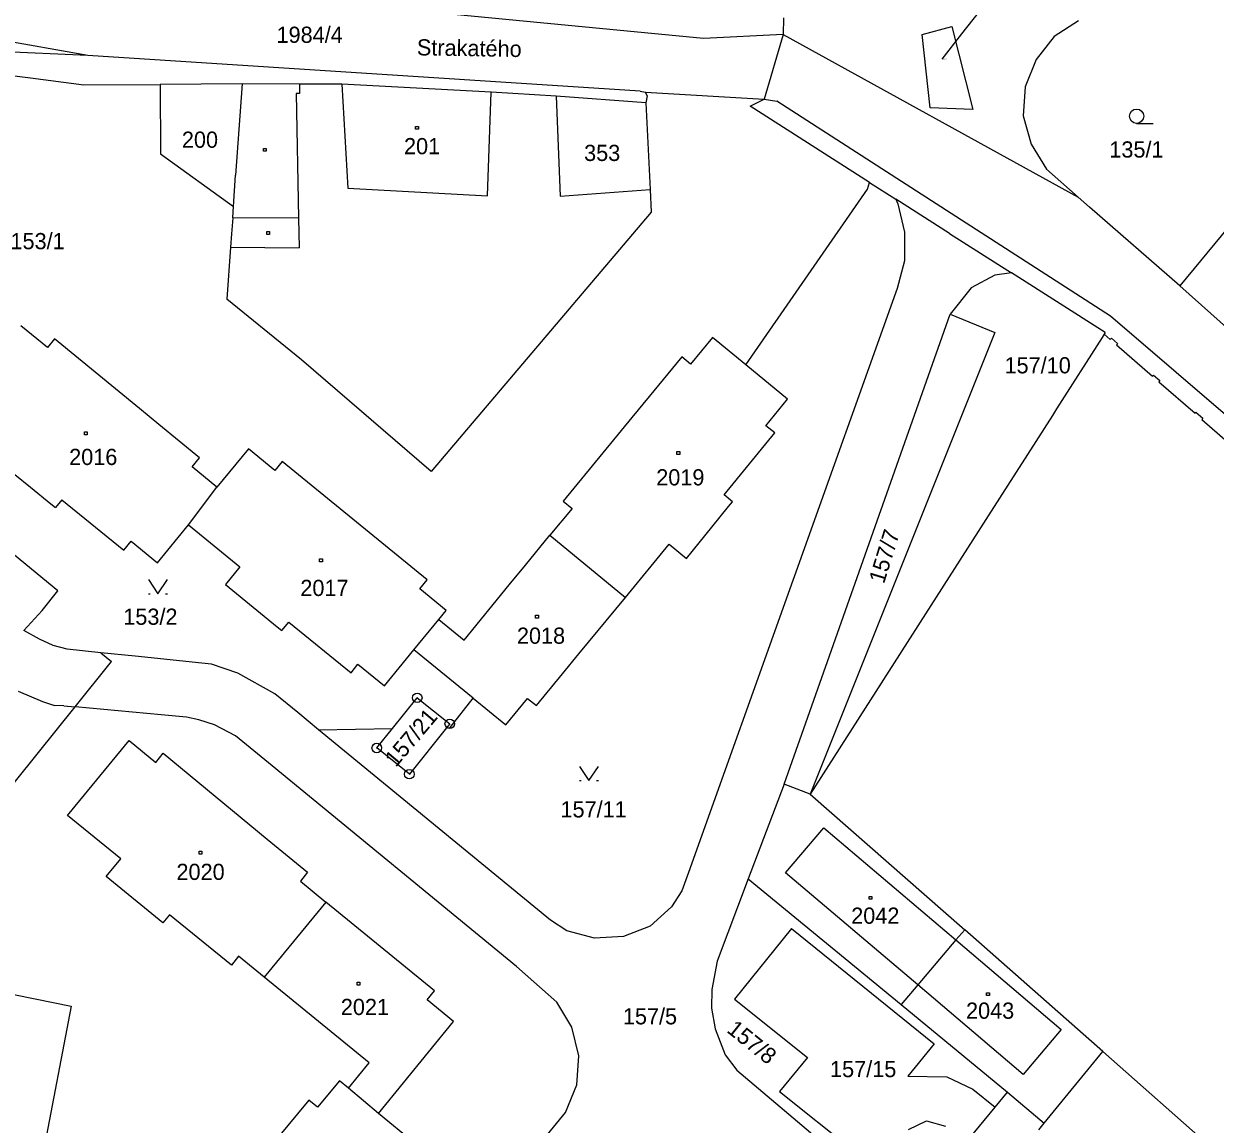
# Model space of a CAD drawing. Extents: x -795483 to -789093, y -1112258 to -1108741.
# Drawn here: x -791422.1 to -791297.1, y -1110778 to -1110662.5 of the extents above; entities that cross this region are included whole.
import ezdxf

# ---------------------------------------------------------------- set-up
doc = ezdxf.new("R2010")
doc.units = 0
for name, color, linetype in [('Komunikace', 7, 'Continuous'), ('Vrstva 1', 7, 'Continuous'), ('Vrstva 14', 7, 'Continuous'), ('Vrstva 15', 7, 'Continuous'), ('Vrstva 16', 7, 'Continuous'), ('Vrstva 2', 7, 'Continuous'), ('Vrstva 23', 7, 'Continuous'), ('Vrstva 25', 7, 'Continuous'), ('Vrstva 28', 7, 'Continuous'), ('Vrstva 38', 7, 'Continuous')]:
    doc.layers.add(name, color=color, linetype=linetype)

msp = doc.modelspace()

# ---------------------------------------------------------------- linework, layer by layer
at = {"layer": 'Komunikace'}
msp.add_line((-791325.75, -1110666.24), (-791323.7, -1110663.59), dxfattribs=at)
at = {"layer": 'Vrstva 1'}
for p, q in [((-791350.8, -1110664.06), (-791403.39, -1110658.99)), ((-791342.42, -1110661.88), (-791342.45, -1110663.66)), ((-791415.41, -1110665.84), (-791432.05, -1110662.91)), ((-791327.87, -1110663.63), (-791324.75, -1110662.8)), ((-791324.75, -1110662.8), (-791322.56, -1110671.5)), ((-791311.44, -1110662.2), (-791314.01, -1110663.87)), ((-791342.45, -1110663.66), (-791350.8, -1110664.06)), ((-791342.45, -1110663.66), (-791344.46, -1110670.42)), ((-791342.45, -1110663.66), (-791311.49, -1110680.71)), ((-791327.04, -1110671.34), (-791327.87, -1110663.63)), ((-791314.01, -1110663.87), (-791315.9, -1110666.27)), ((-791415.41, -1110665.84), (-791436.52, -1110664.91)), ((-791357.45, -1110669.59), (-791415.41, -1110665.84)), ((-791315.9, -1110666.27), (-791317.05, -1110669.13)), ((-791424.8, -1110667.76), (-791421.44, -1110668.2)), ((-791421.44, -1110668.2), (-791415.85, -1110668.93)), ((-791415.85, -1110668.93), (-791407.84, -1110668.88)), ((-791399.24, -1110668.82), (-791407.84, -1110668.88)), ((-791407.84, -1110668.88), (-791407.8, -1110676.18)), ((-791399.24, -1110668.82), (-791399.91, -1110678.42)), ((-791393.2, -1110668.85), (-791399.24, -1110668.82)), ((-791388.76, -1110668.87), (-791393.2, -1110668.85)), ((-791373.08, -1110669.7), (-791388.76, -1110668.87)), ((-791317.05, -1110669.13), (-791317.25, -1110672.18)), ((-791366.27, -1110670.1), (-791373.08, -1110669.7)), ((-791366.27, -1110670.1), (-791365.84, -1110680.61)), ((-791356.85, -1110670.8), (-791366.27, -1110670.1)), ((-791357.45, -1110669.59), (-791356.91, -1110669.69)), ((-791356.91, -1110669.69), (-791344.46, -1110670.42)), ((-791356.73, -1110670.07), (-791356.91, -1110669.69)), ((-791356.73, -1110670.07), (-791356.85, -1110670.8)), ((-791345.91, -1110671.16), (-791344.46, -1110670.42)), ((-791344.46, -1110670.42), (-791343.11, -1110670.64)), ((-791308.11, -1110693.21), (-791343.11, -1110670.64)), ((-791356.85, -1110670.8), (-791356.42, -1110679.91)), ((-791333.39, -1110679.16), (-791345.91, -1110671.16)), ((-791322.56, -1110671.5), (-791327.04, -1110671.34)), ((-791317.25, -1110672.18), (-791316.44, -1110675.15)), ((-791316.44, -1110675.15), (-791314.81, -1110677.78)), ((-791407.8, -1110676.18), (-791400.14, -1110681.69)), ((-791314.81, -1110677.78), (-791311.49, -1110680.71)), ((-791400.14, -1110681.69), (-791399.91, -1110678.42)), ((-791333.61, -1110679.88), (-791333.39, -1110679.16)), ((-791333.39, -1110679.16), (-791330.64, -1110680.91)), ((-791365.84, -1110680.61), (-791356.42, -1110679.91)), ((-791356.42, -1110679.91), (-791356.31, -1110682.29)), ((-791346.37, -1110698.33), (-791333.61, -1110679.88)), ((-791400.22, -1110682.87), (-791400.14, -1110681.69)), ((-791324.98, -1110684.52), (-791330.64, -1110680.91)), ((-791330.64, -1110680.91), (-791330.4, -1110681.4)), ((-791330.4, -1110681.4), (-791329.71, -1110684.38)), ((-791310.29, -1110681.75), (-791311.49, -1110680.71)), ((-791300.82, -1110690.03), (-791310.29, -1110681.75)), ((-791293.76, -1110681.47), (-791300.82, -1110690.03)), ((-791400.22, -1110682.87), (-791400.34, -1110684.57)), ((-791356.31, -1110682.29), (-791379.4, -1110709.5)), ((-791329.71, -1110684.38), (-791329.72, -1110687.39)), ((-791400.34, -1110684.57), (-791400.44, -1110685.98)), ((-791324.98, -1110684.52), (-791318.5, -1110688.65)), ((-791400.44, -1110685.98), (-791400.82, -1110691.41)), ((-791329.72, -1110687.39), (-791330.49, -1110690.32)), ((-791320.25, -1110688.9), (-791322.72, -1110690.25)), ((-791318.5, -1110688.65), (-791320.25, -1110688.9)), ((-791308.65, -1110694.92), (-791318.5, -1110688.65)), ((-791330.49, -1110690.32), (-791352.38, -1110751.61)), ((-791322.72, -1110690.25), (-791324.92, -1110693)), ((-791291.84, -1110698.08), (-791300.82, -1110690.03)), ((-791393.01, -1110697.79), (-791400.82, -1110691.41)), ((-791342.36, -1110742.33), (-791324.92, -1110693)), ((-791324.92, -1110693), (-791320.23, -1110694.93)), ((-791419.66, -1110696.5), (-791422.44, -1110694.21)), ((-791230.76, -1110759.67), (-791308.11, -1110693.21)), ((-791418.91, -1110695.58), (-791419.66, -1110696.5)), ((-791410, -1110702.91), (-791418.91, -1110695.58)), ((-791349.88, -1110695.45), (-791352.16, -1110698.24)), ((-791346.37, -1110698.33), (-791349.88, -1110695.45)), ((-791320.23, -1110694.93), (-791339.6, -1110743.38)), ((-791308.97, -1110695.43), (-791313.76, -1110702.94)), ((-791308.75, -1110695.08), (-791308.97, -1110695.43)), ((-791308.65, -1110694.92), (-791308.75, -1110695.08)), ((-791308.75, -1110695.08), (-791308.12, -1110695.64)), ((-791308.12, -1110695.64), (-791308.01, -1110695.52)), ((-791308.01, -1110695.52), (-791307.36, -1110696.08)), ((-791307.36, -1110696.08), (-791307.47, -1110696.2)), ((-791307.47, -1110696.2), (-791303.68, -1110699.51)), ((-791379.4, -1110709.5), (-791393.01, -1110697.79)), ((-791353.1, -1110697.47), (-791356.52, -1110701.64)), ((-791352.16, -1110698.24), (-791353.1, -1110697.47)), ((-791341.99, -1110701.91), (-791346.37, -1110698.33)), ((-791303.68, -1110699.51), (-791303.58, -1110699.39)), ((-791303.58, -1110699.39), (-791302.92, -1110699.96)), ((-791302.92, -1110699.96), (-791303.03, -1110700.09)), ((-791303.03, -1110700.09), (-791299.23, -1110703.4)), ((-791356.52, -1110701.64), (-791358.32, -1110703.84)), ((-791407.97, -1110704.58), (-791410, -1110702.91)), ((-791344.27, -1110704.7), (-791341.99, -1110701.91)), ((-791313.76, -1110702.94), (-791314.2, -1110703.63)), ((-791358.32, -1110703.84), (-791365.54, -1110712.63)), ((-791314.2, -1110703.63), (-791320.63, -1110713.69)), ((-791299.23, -1110703.4), (-791299.13, -1110703.28)), ((-791299.13, -1110703.28), (-791298.4, -1110703.92)), ((-791298.4, -1110703.92), (-791298.5, -1110704.04)), ((-791298.5, -1110704.04), (-791294.72, -1110707.34)), ((-791403.71, -1110708.08), (-791407.97, -1110704.58)), ((-791348.64, -1110711.97), (-791343.34, -1110705.46)), ((-791343.34, -1110705.46), (-791344.27, -1110704.7)), ((-791404.47, -1110709.02), (-791403.71, -1110708.08)), ((-791398.57, -1110707.14), (-791401.87, -1110711.16)), ((-791395.79, -1110709.4), (-791398.57, -1110707.14)), ((-791424.75, -1110708.48), (-791421.44, -1110711.17)), ((-791401.87, -1110711.16), (-791404.47, -1110709.02)), ((-791395.03, -1110708.47), (-791395.79, -1110709.4)), ((-791379.82, -1110720.88), (-791395.03, -1110708.47)), ((-791418.56, -1110722.03), (-791433.41, -1110709.86)), ((-791421.44, -1110711.17), (-791419.29, -1110712.92)), ((-791404.87, -1110715.12), (-791401.87, -1110711.16)), ((-791419.29, -1110712.92), (-791418.82, -1110713.3)), ((-791418.15, -1110712.47), (-791418.82, -1110713.3)), ((-791418.15, -1110712.47), (-791411.65, -1110717.76)), ((-791365.54, -1110712.63), (-791364.6, -1110713.39)), ((-791347.76, -1110712.69), (-791348.64, -1110711.97)), ((-791348.17, -1110713.19), (-791347.76, -1110712.69)), ((-791364.6, -1110713.39), (-791366.92, -1110716.21)), ((-791349.93, -1110715.35), (-791348.17, -1110713.19)), ((-791320.63, -1110713.69), (-791339.6, -1110743.38)), ((-791408.1, -1110719.09), (-791404.87, -1110715.12)), ((-791404.87, -1110715.12), (-791399.47, -1110719.5)), ((-791352.6, -1110718.64), (-791349.93, -1110715.35)), ((-791411.65, -1110717.76), (-791410.89, -1110716.83)), ((-791410.89, -1110716.83), (-791408.1, -1110719.09)), ((-791369.49, -1110719.34), (-791366.92, -1110716.21)), ((-791366.92, -1110716.21), (-791359, -1110722.72)), ((-791359, -1110722.72), (-791354.42, -1110717.15)), ((-791354.42, -1110717.15), (-791352.6, -1110718.64)), ((-791371.19, -1110721.42), (-791369.49, -1110719.34)), ((-791399.47, -1110719.5), (-791400.99, -1110721.37)), ((-791400.99, -1110721.37), (-791397.7, -1110724.05)), ((-791380.58, -1110721.81), (-791379.82, -1110720.88)), ((-791377.8, -1110724.09), (-791380.58, -1110721.81)), ((-791375.94, -1110727.2), (-791371.19, -1110721.42)), ((-791420.22, -1110724.1), (-791418.56, -1110722.03)), ((-791363.89, -1110728.66), (-791359, -1110722.72)), ((-791422.12, -1110726.19), (-791420.22, -1110724.1)), ((-791397.7, -1110724.05), (-791395.54, -1110725.81)), ((-791378.58, -1110725.03), (-791377.8, -1110724.09)), ((-791395.06, -1110726.2), (-791394.34, -1110725.32)), ((-791394.34, -1110725.32), (-791387.8, -1110730.64)), ((-791381.2, -1110728.22), (-791378.58, -1110725.03)), ((-791378.58, -1110725.03), (-791375.94, -1110727.2)), ((-791420.5, -1110727.11), (-791422.12, -1110726.19)), ((-791395.54, -1110725.81), (-791395.06, -1110726.2)), ((-791419.06, -1110727.77), (-791420.5, -1110727.11)), ((-791417.6, -1110728.17), (-791419.06, -1110727.77)), ((-791414.06, -1110728.53), (-791417.6, -1110728.17)), ((-791410.46, -1110728.9), (-791414.06, -1110728.53)), ((-791414.06, -1110728.53), (-791412.93, -1110729.46)), ((-791403.44, -1110729.62), (-791410.46, -1110728.9)), ((-791384.29, -1110732.01), (-791381.2, -1110728.22)), ((-791374.97, -1110733.3), (-791381.2, -1110728.22)), ((-791365.62, -1110730.76), (-791363.89, -1110728.66)), ((-791416.76, -1110734.21), (-791412.93, -1110729.46)), ((-791402.46, -1110729.72), (-791403.44, -1110729.62)), ((-791399.67, -1110730.66), (-791402.46, -1110729.72)), ((-791387.8, -1110730.64), (-791387.08, -1110729.74)), ((-791387.08, -1110729.74), (-791384.29, -1110732.01)), ((-791395.81, -1110732.83), (-791399.67, -1110730.66)), ((-791368.34, -1110734.08), (-791365.62, -1110730.76)), ((-791422.73, -1110732.55), (-791420.17, -1110733.66)), ((-791393.38, -1110734.82), (-791395.81, -1110732.83)), ((-791428.43, -1110748.66), (-791416.76, -1110734.21)), ((-791420.17, -1110733.66), (-791418.92, -1110734.07)), ((-791417.93, -1110734.1), (-791418.92, -1110734.07)), ((-791417.93, -1110734.1), (-791416.76, -1110734.21)), ((-791407.74, -1110735.04), (-791416.76, -1110734.21)), ((-791383.45, -1110736.49), (-791380.85, -1110733.26)), ((-791377.4, -1110736.39), (-791374.97, -1110733.3)), ((-791374.97, -1110733.3), (-791371.55, -1110736.09)), ((-791371.55, -1110736.09), (-791369.27, -1110733.32)), ((-791369.27, -1110733.32), (-791368.34, -1110734.08)), ((-791405.05, -1110735.29), (-791407.74, -1110735.04)), ((-791403.78, -1110735.57), (-791405.05, -1110735.29)), ((-791402.14, -1110736.1), (-791403.78, -1110735.57)), ((-791391.21, -1110736.61), (-791393.38, -1110734.82)), ((-791399.92, -1110737.26), (-791402.14, -1110736.1)), ((-791391.21, -1110736.61), (-791383.45, -1110736.49)), ((-791366.88, -1110756.59), (-791391.21, -1110736.61)), ((-791377.77, -1110736.4), (-791377.4, -1110736.39)), ((-791417.54, -1110745.61), (-791411.07, -1110737.76)), ((-791411.07, -1110737.76), (-791408.3, -1110740.04)), ((-791396.08, -1110740.42), (-791399.92, -1110737.26)), ((-791408.3, -1110740.04), (-791407.52, -1110739.09)), ((-791407.52, -1110739.09), (-791396.6, -1110748.09)), ((-791370.43, -1110761.48), (-791396.08, -1110740.42)), ((-791342.36, -1110742.33), (-791346.11, -1110752.28)), ((-791339.6, -1110743.38), (-791342.36, -1110742.33)), ((-791339.6, -1110743.38), (-791323.4, -1110757.6)), ((-791411.96, -1110750.16), (-791417.54, -1110745.61)), ((-791396.6, -1110748.09), (-791392.36, -1110751.58)), ((-791413.48, -1110752.03), (-791411.96, -1110750.16)), ((-791392.36, -1110751.58), (-791393.12, -1110752.52)), ((-791352.38, -1110751.61), (-791353.09, -1110753.53)), ((-791407.54, -1110756.88), (-791413.48, -1110752.03)), ((-791393.12, -1110752.52), (-791390.44, -1110754.71)), ((-791346.11, -1110752.28), (-791349.37, -1110760.92)), ((-791346.11, -1110752.28), (-791330.08, -1110765.46)), ((-791353.09, -1110753.53), (-791354.17, -1110755.2)), ((-791390.44, -1110754.71), (-791396.93, -1110762.57)), ((-791379.05, -1110764.03), (-791390.44, -1110754.71)), ((-791354.17, -1110755.2), (-791356.4, -1110757.23)), ((-791406.85, -1110756.03), (-791407.54, -1110756.88)), ((-791400.35, -1110761.31), (-791406.85, -1110756.03)), ((-791365.15, -1110757.73), (-791366.88, -1110756.59)), ((-791362.25, -1110758.48), (-791365.15, -1110757.73)), ((-791356.4, -1110757.23), (-791359.21, -1110758.31)), ((-791341.56, -1110757.47), (-791347.54, -1110764.88)), ((-791341.56, -1110757.47), (-791326.62, -1110769.59)), ((-791324.32, -1110758.67), (-791323.4, -1110757.6)), ((-791308.9, -1110770.39), (-791323.4, -1110757.6)), ((-791359.21, -1110758.31), (-791362.25, -1110758.48)), ((-791324.32, -1110758.67), (-791328.33, -1110763.4)), ((-791399.6, -1110760.39), (-791400.35, -1110761.31)), ((-791396.93, -1110762.57), (-791399.6, -1110760.39)), ((-791436.99, -1110761.56), (-791417.16, -1110765.64)), ((-791366.19, -1110765.22), (-791370.43, -1110761.48)), ((-791349.37, -1110760.92), (-791349.94, -1110763.88)), ((-791385.91, -1110771.57), (-791396.93, -1110762.57)), ((-791379.82, -1110764.97), (-791379.05, -1110764.03)), ((-791349.94, -1110763.88), (-791349.98, -1110765.85)), ((-791328.33, -1110763.4), (-791330.08, -1110765.46)), ((-791417.16, -1110765.64), (-791423.03, -1110796.12)), ((-791377.03, -1110767.25), (-791379.82, -1110764.97)), ((-791364.63, -1110767.82), (-791366.19, -1110765.22)), ((-791347.54, -1110764.88), (-791339.9, -1110771.02)), ((-791330.08, -1110765.46), (-791318.91, -1110774.65)), ((-791349.98, -1110765.85), (-791349.57, -1110768)), ((-791384.92, -1110776.88), (-791377.03, -1110767.25)), ((-791363.91, -1110770.83), (-791364.63, -1110767.82)), ((-791349.57, -1110768), (-791348.54, -1110770.75)), ((-791326.62, -1110769.59), (-791329.35, -1110772.97)), ((-791315.05, -1110777.9), (-791308.9, -1110770.39)), ((-791276.73, -1110798.76), (-791308.9, -1110770.39)), ((-791388.08, -1110774.22), (-791385.91, -1110771.57)), ((-791364.12, -1110773.87), (-791363.91, -1110770.83)), ((-791348.54, -1110770.75), (-791347.32, -1110772.33)), ((-791339.9, -1110771.02), (-791342.82, -1110774.58)), ((-791347.32, -1110772.33), (-791335.06, -1110782.68)), ((-791329.35, -1110772.97), (-791325.26, -1110773.05)), ((-791325.26, -1110773.05), (-791322.55, -1110774.33)), ((-791389.02, -1110773.45), (-791391.31, -1110776.23)), ((-791388.08, -1110774.22), (-791389.02, -1110773.45)), ((-791384.92, -1110776.88), (-791388.08, -1110774.22)), ((-791365.28, -1110776.78), (-791364.12, -1110773.87)), ((-791322.55, -1110774.33), (-791320.21, -1110776.23)), ((-791392.22, -1110775.48), (-791395.61, -1110779.59)), ((-791391.31, -1110776.23), (-791392.22, -1110775.48)), ((-791342.82, -1110774.58), (-791332.54, -1110782.8)), ((-791320.21, -1110776.23), (-791318.91, -1110774.65)), ((-791318.91, -1110774.65), (-791315.05, -1110777.9)), ((-791423.19, -1110847.57), (-791365.28, -1110776.78)), ((-791381.16, -1110779.96), (-791384.92, -1110776.88)), ((-791324.82, -1110781.81), (-791320.21, -1110776.23)), ((-791329.28, -1110778.58), (-791327.4, -1110777.65)), ((-791327.4, -1110777.65), (-791325.4, -1110778.22)), ((-791315.62, -1110778.61), (-791315.05, -1110777.9))]:
    msp.add_line(p, q, dxfattribs=at)
for points in [[(-791380.85, -1110733.26), (-791377.44, -1110735.99), (-791377.77, -1110736.4)], [(-791377.77, -1110736.4), (-791381.68, -1110741.28), (-791385.1, -1110738.53), (-791383.45, -1110736.49)]]:
    msp.add_lwpolyline(points, dxfattribs=at)
at = {"layer": 'Vrstva 16'}
msp.add_line((-791323.7, -1110663.59), (-791321.86, -1110661.22), dxfattribs=at)
at = {"layer": 'Vrstva 2'}
for p, q in [((-791393.2, -1110668.85), (-791393.21, -1110669.82)), ((-791388.76, -1110668.87), (-791388.12, -1110679.76)), ((-791393.21, -1110669.82), (-791393.57, -1110669.82)), ((-791393.57, -1110669.82), (-791393.3, -1110682.92)), ((-791373.47, -1110680.56), (-791373.08, -1110669.7)), ((-791388.12, -1110679.76), (-791373.47, -1110680.56)), ((-791393.3, -1110682.92), (-791400.22, -1110682.87)), ((-791393.3, -1110682.92), (-791393.24, -1110686.04)), ((-791400.44, -1110685.98), (-791393.24, -1110686.04)), ((-791342.19, -1110751.63), (-791338.17, -1110746.9)), ((-791338.17, -1110746.9), (-791324.32, -1110758.67)), ((-791328.33, -1110763.4), (-791342.19, -1110751.63)), ((-791324.32, -1110758.67), (-791313.26, -1110768.07)), ((-791317.27, -1110772.79), (-791328.33, -1110763.4)), ((-791313.26, -1110768.07), (-791317.27, -1110772.79))]:
    msp.add_line(p, q, dxfattribs=at)
at = {"layer": 'Vrstva 23'}
for p, q in [((-791305.36, -1110672.97), (-791303.61, -1110672.97)), ((-791409.07, -1110720.84), (-791408.07, -1110722.34)), ((-791408.07, -1110722.34), (-791407.07, -1110720.84)), ((-791409.07, -1110722.34), (-791408.87, -1110722.34)), ((-791407.27, -1110722.34), (-791407.07, -1110722.34)), ((-791363.84, -1110740.46), (-791362.84, -1110741.96)), ((-791362.84, -1110741.96), (-791361.84, -1110740.46)), ((-791363.84, -1110741.96), (-791363.64, -1110741.96)), ((-791362.04, -1110741.96), (-791361.84, -1110741.96))]:
    msp.add_line(p, q, dxfattribs=at)
msp.add_circle((-791305.36, -1110672.22), 0.75, dxfattribs=at)
at = {"layer": 'Vrstva 25'}
for p, q in [((-791381.03, -1110673.29), (-791380.73, -1110673.29)), ((-791381.03, -1110673.59), (-791381.03, -1110673.29)), ((-791380.73, -1110673.59), (-791381.03, -1110673.59)), ((-791380.73, -1110673.29), (-791380.73, -1110673.59)), ((-791396.99, -1110675.6), (-791396.69, -1110675.6)), ((-791396.99, -1110675.9), (-791396.99, -1110675.6)), ((-791396.69, -1110675.6), (-791396.69, -1110675.9)), ((-791396.69, -1110675.9), (-791396.99, -1110675.9)), ((-791396.65, -1110684.32), (-791396.35, -1110684.32)), ((-791396.65, -1110684.62), (-791396.65, -1110684.32)), ((-791396.35, -1110684.32), (-791396.35, -1110684.62)), ((-791396.35, -1110684.62), (-791396.65, -1110684.62)), ((-791415.78, -1110705.36), (-791415.48, -1110705.36)), ((-791415.78, -1110705.66), (-791415.78, -1110705.36)), ((-791415.48, -1110705.36), (-791415.48, -1110705.66)), ((-791415.48, -1110705.66), (-791415.78, -1110705.66)), ((-791353.6, -1110707.42), (-791353.3, -1110707.42)), ((-791353.6, -1110707.72), (-791353.6, -1110707.42)), ((-791353.3, -1110707.72), (-791353.6, -1110707.72)), ((-791353.3, -1110707.42), (-791353.3, -1110707.72)), ((-791391.1, -1110718.68), (-791390.8, -1110718.68)), ((-791391.1, -1110718.98), (-791391.1, -1110718.68)), ((-791390.8, -1110718.98), (-791391.1, -1110718.98)), ((-791390.8, -1110718.68), (-791390.8, -1110718.98)), ((-791368.44, -1110724.59), (-791368.14, -1110724.59)), ((-791368.44, -1110724.89), (-791368.44, -1110724.59)), ((-791368.14, -1110724.89), (-791368.44, -1110724.89)), ((-791368.14, -1110724.59), (-791368.14, -1110724.89)), ((-791403.74, -1110749.36), (-791403.44, -1110749.36)), ((-791403.74, -1110749.66), (-791403.74, -1110749.36)), ((-791403.44, -1110749.36), (-791403.44, -1110749.66)), ((-791403.44, -1110749.66), (-791403.74, -1110749.66)), ((-791333.43, -1110754.11), (-791333.13, -1110754.11)), ((-791333.43, -1110754.41), (-791333.43, -1110754.11)), ((-791333.13, -1110754.41), (-791333.43, -1110754.41)), ((-791333.13, -1110754.11), (-791333.13, -1110754.41)), ((-791387.17, -1110763.11), (-791386.87, -1110763.11)), ((-791387.17, -1110763.41), (-791387.17, -1110763.11)), ((-791386.87, -1110763.11), (-791386.87, -1110763.41)), ((-791386.87, -1110763.41), (-791387.17, -1110763.41)), ((-791321.1, -1110764.22), (-791320.8, -1110764.22)), ((-791321.1, -1110764.52), (-791321.1, -1110764.22)), ((-791320.8, -1110764.22), (-791320.8, -1110764.52)), ((-791320.8, -1110764.52), (-791321.1, -1110764.52))]:
    msp.add_line(p, q, dxfattribs=at)
at = {"layer": 'Vrstva 28'}
for centre, radius in [((-791380.85, -1110733.26), 0.5), ((-791380.85, -1110733.26), 0.01), ((-791377.44, -1110735.99), 0.5), ((-791377.44, -1110735.99), 0.01), ((-791385.1, -1110738.53), 0.5), ((-791385.1, -1110738.53), 0.01), ((-791381.68, -1110741.28), 0.5), ((-791381.68, -1110741.28), 0.01)]:
    msp.add_circle(centre, radius, dxfattribs=at)

# ---------------------------------------------------------------- texts
at = {"layer": 'Vrstva 14'}
for s, height, p in [('1984/4', 1.7, (-791395.62, -1110664.52)), ('1989/2', 0.1, (-791325.75, -1110666.24)), ('135/1', 1.7, (-791308.22, -1110676.56)), ('153/1', 1.7, (-791423.54, -1110686.18)), ('157/10', 1.7, (-791319.22, -1110699.21)), ('153/2', 1.7, (-791411.7, -1110725.6)), ('157/11', 1.7, (-791365.82, -1110745.82)), ('157/5', 1.7, (-791359.27, -1110767.54)), ('157/15', 1.7, (-791337.53, -1110773.08))]:
    msp.add_text(s, height=height, dxfattribs=at).set_placement(p)
for s, rotation, p in [('157/7', 72.8637, (-791331.87, -1110721.37)), ('157/21', 49.7884, (-791383.1, -1110740.63)), ('157/8', 321.2131, (-791348.47, -1110768.28))]:
    msp.add_text(s, height=1.7, rotation=rotation, dxfattribs=at).set_placement(p)
at = {"layer": 'Vrstva 15'}
for s, p in [('200', (-791405.55, -1110675.53)), ('201', (-791382.24, -1110676.21)), ('353', (-791363.34, -1110676.92)), ('2016', (-791417.38, -1110708.83)), ('2019', (-791355.77, -1110710.97)), ('2017', (-791393.12, -1110722.58)), ('2018', (-791370.39, -1110727.59)), ('2020', (-791406.12, -1110752.38)), ('2042', (-791335.31, -1110756.98)), ('2021', (-791388.87, -1110766.56)), ('2043', (-791323.26, -1110766.95))]:
    msp.add_text(s, height=1.7, dxfattribs=at).set_placement(p)
at = {"layer": 'Vrstva 38'}
msp.add_text('Strakatého', height=1.7, rotation=359.0527, dxfattribs=at).set_placement((-791380.9, -1110665.83))

doc.saveas('drawing.dxf')
